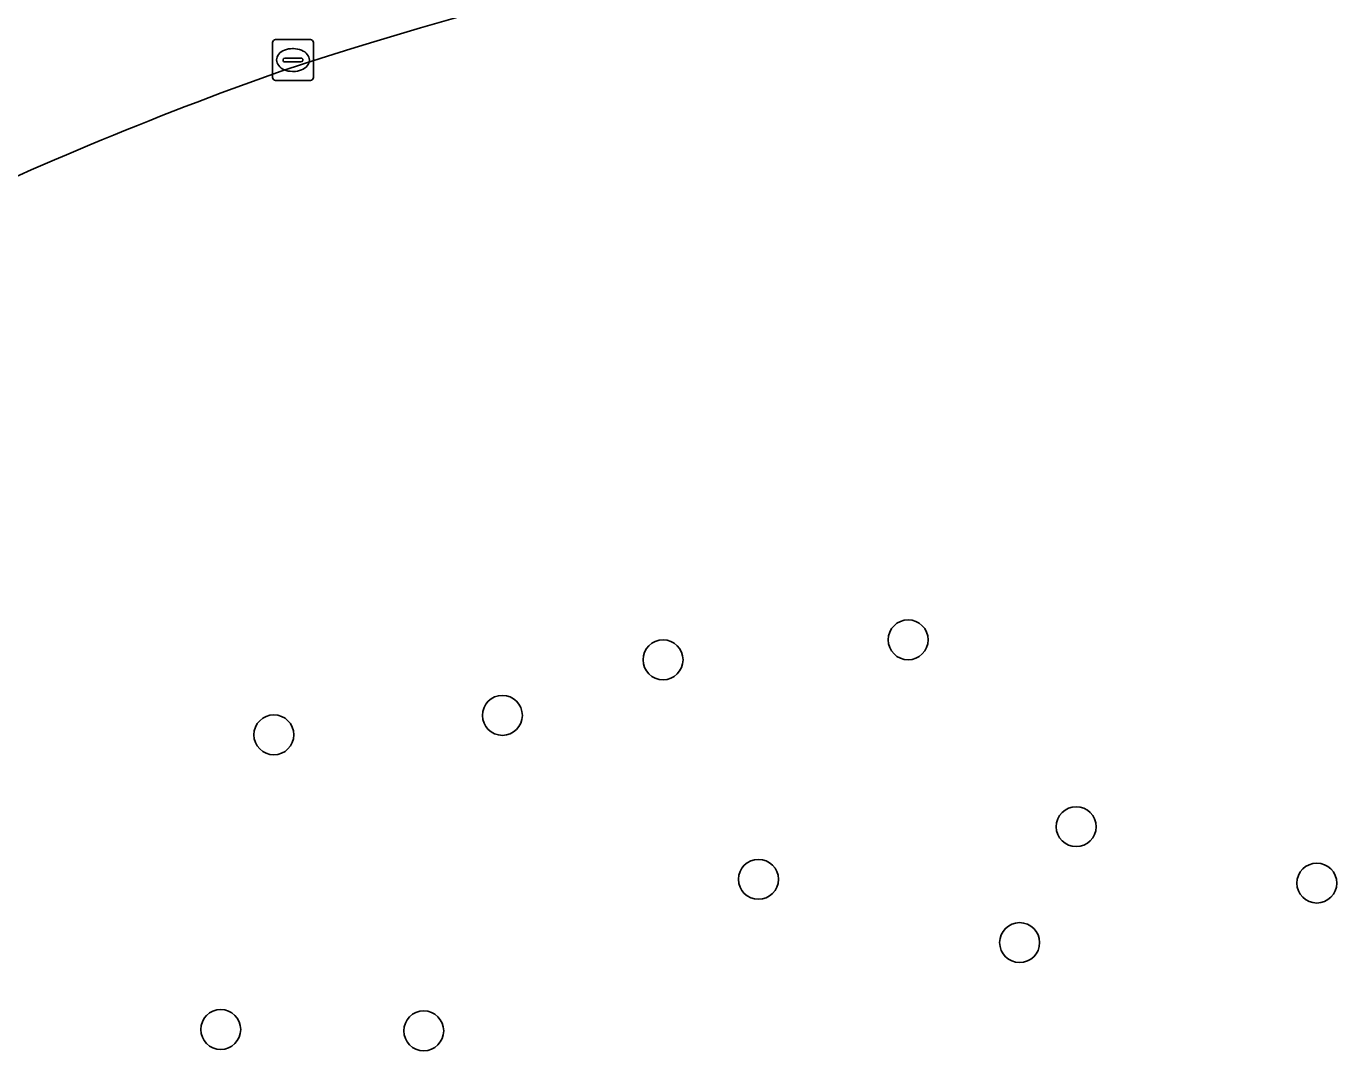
# Model space of a CAD drawing. Extents: x 154324 to 155744, y 382937 to 384188.
# Drawn here: x 155268.41 to 155300.5, y 383440.21 to 383465.31 of the extents above; entities that cross this region are included whole.
import ezdxf

# ---------------------------------------------------------------- set-up
doc = ezdxf.new("R2010")
doc.units = 0
for name, color, linetype in [('IMGEO_Boom', 7, 'Continuous'), ('IMGEO_Groenvoorziening', 7, 'Continuous'), ('IMGEO_Kolk', 7, 'Continuous'), ('IMGEO_Rijbaan_lokaal_open', 7, 'Continuous')]:
    doc.layers.add(name, color=color, linetype=linetype)

msp = doc.modelspace()

# ---------------------------------------------------------------- linework, layer by layer
at = {"layer": 'IMGEO_Boom'}
for centre in [(155290.006, 383450.276), (155284.005, 383449.785), (155280.072, 383448.424), (155274.475, 383447.948), (155294.121, 383445.697), (155286.341, 383444.408), (155300.013, 383444.315), (155292.736, 383442.858), (155273.175, 383440.729), (155278.146, 383440.696)]:
    msp.add_circle(centre, 0.489, dxfattribs=at)
at = {"layer": 'IMGEO_Groenvoorziening'}
for centre, radius, start, end in [((155303.863, 383381.641), 93.665, 110.42631, 127.96774), ((155308.923, 383359.752), 109.933, 98.23892, 108.16137), ((155305.795, 383376.559), 93.017, 109.55796, 121.92511)]:
    msp.add_arc(centre, radius, start, end, dxfattribs=at)
at = {"layer": 'IMGEO_Kolk'}
for p, q in [((155274.443, 383464.053), (155274.443, 383464.905)), ((155274.518, 383464.979), (155275.37, 383464.979)), ((155274.931, 383464.759), (155274.956, 383464.759)), ((155275.444, 383464.905), (155275.444, 383464.053)), ((155274.702, 383464.473), (155274.702, 383464.485)), ((155275.14, 383464.436), (155274.742, 383464.436)), ((155274.745, 383464.522), (155275.143, 383464.522)), ((155275.186, 383464.485), (155275.186, 383464.473)), ((155274.954, 383464.199), (155274.929, 383464.199)), ((155275.37, 383463.979), (155274.518, 383463.979))]:
    msp.add_line(p, q, dxfattribs=at)
for points in [[(155274.443, 383464.053), (155274.443, 383464.905)], [(155274.518, 383464.979), (155275.37, 383464.979)], [(155275.444, 383464.905), (155275.444, 383464.053)], [(155275.37, 383463.979), (155274.518, 383463.979)]]:
    msp.add_lwpolyline(points, dxfattribs=at)
for centre, radius, start, end in [((155274.52, 383464.903), 0.0765, 91.552, 178.448), ((155274.52, 383464.903), 0.0765, 91.552, 178.448), ((155275.368, 383464.903), 0.0765, 1.552, 88.448), ((155275.368, 383464.903), 0.0765, 1.552, 88.448), ((155274.742, 383464.482), 0.0403, 85.8775, 175.7526), ((155274.739, 383464.472), 0.0366, 178.938, 274.7102), ((155275.143, 383464.479), 0.043, 264.8664, 352.4533), ((155275.147, 383464.484), 0.0386, 1.7309, 96.639), ((155274.52, 383464.055), 0.0765, 181.552, 268.448), ((155274.52, 383464.055), 0.0765, 181.552, 268.448), ((155275.368, 383464.055), 0.0765, 271.552, 358.448), ((155275.368, 383464.055), 0.0765, 271.552, 358.448)]:
    msp.add_arc(centre, radius, start, end, dxfattribs=at)
for centre, major_axis, ratio, start_param, end_param in [((155274.93, 383464.479), (-0.387, 0.002), 0.722429, 4.712389, 7.853982), ((155274.955, 383464.479), (-0.39, 0.002), 0.717154, 1.570796, 4.712389)]:
    msp.add_ellipse(centre, major_axis=major_axis, ratio=ratio, start_param=start_param, end_param=end_param, dxfattribs=at)
at = {"layer": 'IMGEO_Rijbaan_lokaal_open'}
for centre, radius, start, end in [((155303.863, 383381.641), 93.665, 110.42631, 127.96774), ((155308.923, 383359.752), 109.933, 98.23892, 108.16137), ((155305.795, 383376.559), 93.017, 109.55796, 121.92511)]:
    msp.add_arc(centre, radius, start, end, dxfattribs=at)

doc.saveas('drawing.dxf')
